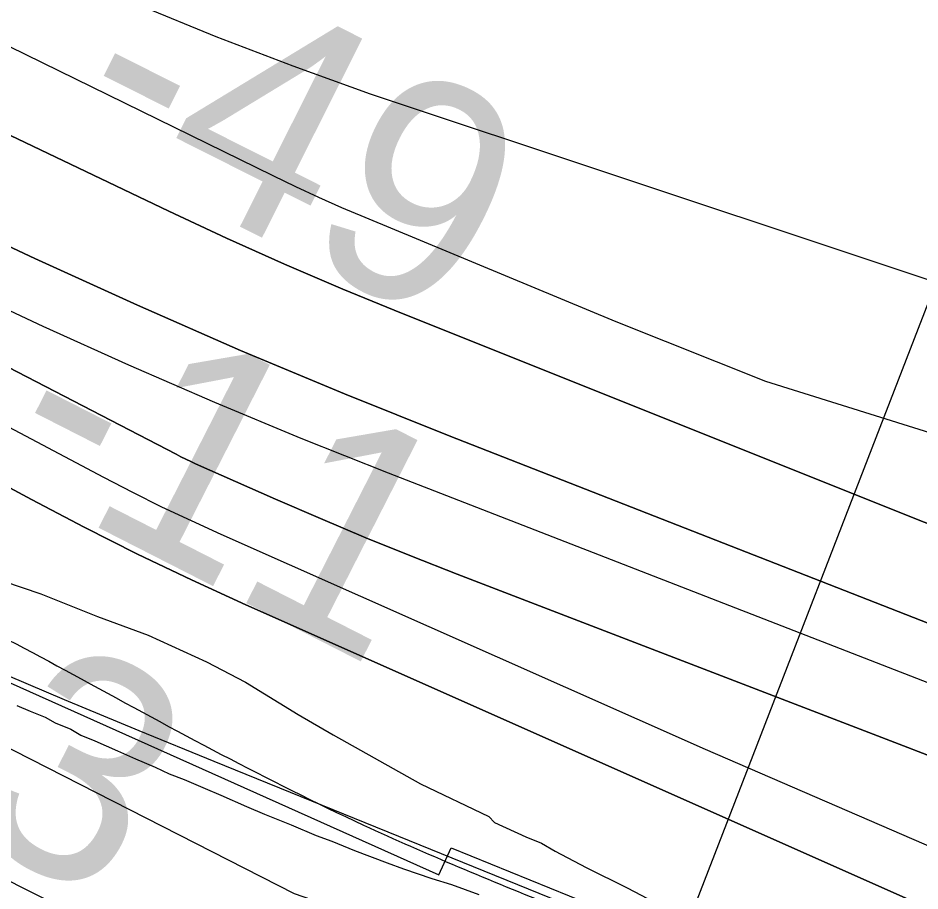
# Model space of a CAD drawing. Extents: x 3807117 to 3845308, y 337856 to 363736.
# Drawn here: x 3812441.8 to 3812712.9, y 352636.3 to 352898.6 of the extents above; entities that cross this region are included whole.
import ezdxf

# ---------------------------------------------------------------- set-up
doc = ezdxf.new("R2010")
doc.units = 0
for name, color, linetype in [('V-RIVR-EDGE', 7, 'Continuous'), ('V-RIVR-RANG', 7, 'Continuous'), ('V-RRAP-FSHR', 7, 'Continuous'), ('V-RRAP-RVMT', 7, 'Continuous'), ('V-SITE-VEGE', 7, 'Continuous'), ('V-TOPO-DPTH', 7, 'Continuous'), ('V-TOPO-MAJR', 7, 'Continuous'), ('V-TOPO-MINR', 7, 'Continuous'), ('V-TOPO-WATR', 7, 'Continuous'), ('V-WETL-SWMP', 7, 'Continuous')]:
    doc.layers.add(name, color=color, linetype=linetype)

msp = doc.modelspace()

# ---------------------------------------------------------------- linework, layer by layer
at = {"layer": 'V-RIVR-EDGE'}
msp.add_spline([(3811218.45, 353357.75), (3811241.21, 353349.18), (3811277.57, 353336.15), (3811374.55, 353305.99), (3811420.6, 353288.89), (3811465.03, 353269.37), (3811510.27, 353249.04), (3811559.54, 353223.84), (3811619.3, 353188.92), (3811662.89, 353154.04), (3811691.94, 353127.28), (3811709.7, 353115.91), (3811765.42, 353081), (3811802.58, 353062.3), (3811835.68, 353041.2), (3811867.17, 353019.28), (3811896.23, 352996.57), (3811913.17, 352981.16), (3811951.93, 352955.99), (3812009.28, 352925.93), (3812057.74, 352901.54), (3812121.56, 352872.27), (3812173.25, 352846.26), (3812216.06, 352823.51), (3812265.33, 352799.13), (3812306.53, 352778.81), (3812348.53, 352757.68), (3812386.49, 352735.75), (3812421.22, 352720.3), (3812460.8, 352699.98), (3812545.61, 352656.1), (3812602.97, 352631.69), (3812678.12, 352606.44), (3812715.31, 352600.68), (3812744.42, 352597.38), (3812762.2, 352594.1), (3812802.62, 352585.1), (3812822.01, 352580.2), (3812833.34, 352581.79), (3812848.71, 352583.37), (3812863.26, 352580.91), (3812881.04, 352576.82), (3812922.25, 352559.74), (3812963.46, 352545.08), (3812993.35, 352532.06), (3813052.31, 352503.61), (3813083.01, 352490.59), (3813106.46, 352488.92), (3813129.91, 352485.63), (3813159, 352477.47), (3813194.55, 352462.01), (3813230.1, 352446.56), (3813273.7, 352417.34), (3813301.14, 352397.05), (3813318.91, 352388.11), (3813348, 352378.33), (3813381.13, 352364.5), (3813413.43, 352345.82), (3813494.23, 352316.51), (3813551.59, 352290.49), (3813617.85, 352267.68), (3813655.02, 352255.45), (3813691.38, 352240), (3813714.01, 352235.9), (3813744.71, 352223.69), (3813776.23, 352213.91), (3813798.06, 352213.86), (3813836.05, 352202.44), (3813875.64, 352186.97), (3813962.9, 352155.22), (3814023.51, 352136.47), (3814102.7, 352107.97), (3814155.23, 352091.66), (3814196.44, 352079.43), (3814266.74, 352055.8), (3814323.32, 352041.91), (3814445.34, 352003.6), (3814506.76, 351985.66), (3814578.69, 351964.45), (3814657.89, 351940.8), (3814702.34, 351927.75), (3814721.75, 351929.32), (3814754.09, 351926.01), (3814770.26, 351923.54), (3814789.65, 351914.6), (3814876.12, 351887.69), (3814949.66, 351867.29), (3815006.24, 351854.21), (3815041.8, 351845.23), (3815100, 351831.34), (3815142.83, 351819.1), (3815167.09, 351818.23), (3815176.79, 351814.97), (3815198.62, 351812.49), (3815248.71, 351793.77), (3815354.59, 351764.39), (3815405.5, 351749.71), (3815426.52, 351748.04), (3815454.83, 351747.16), (3815474.24, 351747.11), (3815497.68, 351743.82), (3815524.35, 351737.28), (3815541.33, 351734.81), (3815565.58, 351730.71), (3815596.3, 351724.97), (3815642.38, 351716.77), (3815669.07, 351715.9), (3815682.81, 351715.05), (3815696.55, 351711.79), (3815717.56, 351705.26), (3815765.26, 351698.68), (3815820.23, 351687.22), (3815860.65, 351679.03), (3815887.32, 351674.92), (3815924.51, 351666.74), (3815943.91, 351662.65), (3815983.51, 351652.04), (3816003.72, 351648.75), (3816038.48, 351643.81), (3816063.54, 351639.71), (3816105.59, 351635.56), (3816135.51, 351634.68), (3816171.09, 351635.4), (3816210.74, 351640.96), (3816241.48, 351644.93), (3816273.83, 351645.66), (3816303.76, 351648.01), (3816321.54, 351645.54), (3816344.17, 351637.4), (3816355.48, 351632.52), (3816384.58, 351625.98), (3816408.82, 351617.83), (3816424.99, 351614.55), (3816446.8, 351606.41), (3816479.12, 351591.77), (3816506.58, 351580.38), (3816543.75, 351564.12), (3816581.72, 351547.85), (3816605.95, 351537.28), (3816640.72, 351532.34), (3816698.92, 351520.06), (3816723.15, 351510.3), (3816746.6, 351507), (3816761.16, 351507.78), (3816778.13, 351503.69), (3816798.34, 351497.98), (3816825, 351487.4), (3816855.71, 351479.24), (3816886.43, 351474.31), (3816925.24, 351471.79), (3816966.49, 351474.11), (3816998.04, 351476.46), (3817026.34, 351475.58), (3817070.01, 351472.24), (3817092.65, 351470.56), (3817117.7, 351461.61), (3817150.84, 351455.86), (3817209.06, 351450.87), (3817268.89, 351445.87), (3817306.88, 351436.88), (3817355.39, 351431.9), (3817427.34, 351420.4), (3817484.73, 351407.32), (3817542.94, 351399.09), (3817623.81, 351395.66), (3817702.24, 351390.61), (3817745.91, 351388.88), (3817785.52, 351383.93), (3817817.87, 351380.62), (3817858.28, 351372.43), (3817897.08, 351363.44), (3817925.37, 351356.9), (3817962.56, 351352.76), (3818012.7, 351351.83), (3818077.4, 351352.48), (3818152.61, 351350.68), (3818194.66, 351347.34), (3818239.12, 351341.57), (3818286.01, 351331.75), (3818338.55, 351321.1), (3818397.56, 351310.44), (3818454.15, 351303.02), (3818509.14, 351298.84), (3818571.39, 351293.03), (3818663.57, 351285.52), (3818727.45, 351279.7), (3818795.36, 351269.83), (3818876.2, 351255.07), (3818923.09, 351250.1), (3818977.26, 351245.12), (3819054.89, 351238.46), (3819127.66, 351231.81), (3819212.56, 351225.94), (3819281.3, 351224.96), (3819351.66, 351224.78), (3819419.6, 351227.04), (3819476.21, 351226.9), (3819520.69, 351227.6), (3819546.57, 351227.54), (3819582.95, 351220.98), (3819614.49, 351220.09), (3819672.7, 351214.28), (3819726.07, 351210.92), (3819778.63, 351205.13), (3819810.96, 351200.19), (3819871.59, 351188.72), (3819899.88, 351182.99), (3819915.25, 351182.95), (3819932.24, 351185.34), (3819953.26, 351184.48), (3819983.18, 351182.78), (3820021.98, 351174.6), (3820084.22, 351159.89), (3820145.64, 351141.14), (3820186.04, 351126.48), (3820236.16, 351120.69), (3820274.96, 351112.51), (3820329.94, 351105.91), (3820344.5, 351105.87), (3820380.09, 351107.4), (3820408.4, 351109.75), (3820453.68, 351108.03), (3820490.07, 351107.13), (3820518.37, 351101.4), (3820553.93, 351094.03), (3820601.63, 351086.63), (3820680.85, 351071.88), (3820732.56, 351053.96), (3820765.7, 351044.98), (3820836.03, 351032.68), (3820886.95, 351021.23), (3820941.92, 351009.77), (3820979.1, 351001.59), (3821029.21, 350986.91), (3821084.97, 350968.98), (3821149.62, 350949.41), (3821214.28, 350937.12), (3821274.11, 350927.27), (3821338.79, 350922.25), (3821390.55, 350921.32), (3821439.88, 350920.39), (3821482.74, 350919.47), (3821516.7, 350916.96), (3821545.82, 350918.51), (3821604.05, 350917.55), (3821659.04, 350916.61), (3821685.74, 350923.01), (3821735.92, 350937.45), (3821757.76, 350939.82), (3821803.07, 350944.56), (3821833.79, 350942.06), (3821854.81, 350937.96), (3821867.75, 350937.93), (3821881.5, 350939.51), (3821902.56, 350953.21), (3821911.47, 350959.66), (3821920.37, 350959.63), (3821942.2, 350958.77), (3821963.22, 350953.06), (3821985.85, 350947.34), (3822015.76, 350942.41), (3822040.81, 350932.65), (3822068.26, 350916.41), (3822083.59, 350901.81), (3822094.07, 350887.23), (3822105.37, 350879.92), (3822121.54, 350876.65), (3822152.25, 350869.29), (3822191.87, 350864.34), (3822226.65, 350865.06), (3822267.91, 350870.62), (3822284.9, 350872.2), (3822305.11, 350872.15), (3822333.42, 350872.08), (3822351.22, 350873.65), (3822361.73, 350874.43), (3822394.89, 350872.73), (3822423.99, 350870.24), (3822458.75, 350862.87), (3822510.5, 350859.51), (3822540.43, 350859.43), (3822561.46, 350863.43), (3822581.69, 350865.8), (3822615.65, 350864.1), (3822672.24, 350856.68), (3822705.39, 350852.56), (3822756.32, 350841.92), (3822787.04, 350836.99), (3822823.41, 350830.43), (3822867.88, 350823.85), (3822902.63, 350816.48), (3822945.47, 350806.67), (3823006.09, 350790.35), (3823079.61, 350760.24), (3823137.78, 350735.03), (3823194.35, 350718.71), (3823245.28, 350709.69), (3823306.73, 350704.69), (3823364.14, 350701.31), (3823417.51, 350697.14), (3823449.05, 350697.06), (3823481.4, 350698.6), (3823550.15, 350699.23), (3823581.69, 350699.16), (3823629.38, 350688.52), (3823668.18, 350681.15), (3823696.46, 350671.37), (3823753.82, 350646.97), (3823806.35, 350633.09), (3823863.74, 350620.82), (3823898.51, 350618.31), (3823940.57, 350621.44), (3823978.59, 350625.39), (3824066.78, 350638.92), (3824121.78, 350640.4), (3824177.57, 350635.41), (3824220.42, 350630.45), (3824285.1, 350621.4), (3824327.13, 350611.59), (3824362.69, 350600.98), (3824409.58, 350596.02), (3824448.41, 350601.58), (3824481.61, 350617.67), (3824498.6, 350618.44), (3824513.97, 350620.02), (3824547.95, 350627.22), (3824585.99, 350640.06), (3824629.7, 350655.32), (3824703.39, 350691.53), (3824726.06, 350701.99), (3824746.29, 350707.6), (3824770.56, 350709.16), (3824813.42, 350707.43), (3824846.57, 350707.35), (3824892.68, 350710.47), (3824932.31, 350711.99), (3824992.98, 350715.08), (3825053.63, 350716.54), (3825077.08, 350714.06), (3825118.32, 350711.53), (3825167.65, 350711.41), (3825224.26, 350710.46), (3825268.73, 350706.31), (3825291.38, 350707.06), (3825331.81, 350704.53), (3825397.32, 350703.56), (3825606.74, 350688.49), (3825681.95, 350684.26), (3825718.33, 350679.32), (3825771.68, 350669.48), (3825829.88, 350657.2), (3825876.75, 350644.96), (3825933.34, 350632.69), (3825980.21, 350620.44), (3826027.91, 350613.04), (3826057.82, 350606.5), (3826078.82, 350597.55), (3826099.83, 350588.6), (3826132.93, 350567.49), (3826149.09, 350560.98), (3826170.12, 350560.12), (3826181.44, 350560.09), (3826191.95, 350556.83), (3826200.81, 350545.49), (3826210.51, 350541.42), (3826228.29, 350537.33), (3826238.8, 350537.31), (3826261.48, 350551.81), (3826283.34, 350561.46), (3826294.67, 350563.86), (3826328.63, 350561.35), (3826366.62, 350551.55), (3826404.6, 350537.71), (3826436.92, 350525.5), (3826469.23, 350512.48), (3826521.76, 350496.17), (3826575.93, 350488.76), (3826625.23, 350476.51), (3826668.07, 350467.5), (3826700.4, 350458.53), (3826735.16, 350452.78), (3826769.1, 350442.18), (3826814.37, 350433.98), (3826839.42, 350426.64), (3826868.52, 350417.67), (3826885.48, 350408.74), (3826910.53, 350400.59), (3826925.89, 350397.31), (3826948.52, 350392.41), (3827078.61, 350343.56), (3827134.36, 350324.82), (3827208.69, 350294.71), (3827274.15, 350272.72), (3827333.13, 350249.93), (3827396.95, 350224.7), (3827454.31, 350200.29), (3827493.09, 350180.79), (3827513.27, 350168.61), (3827518.92, 350160.5), (3827515.66, 350154.04), (3827502.68, 350137.09), (3827493.76, 350126.6), (3827492.93, 350118.51), (3827495.33, 350108.8), (3827498.56, 350105.56), (3827504.22, 350105.55), (3827524.51, 350132.99), (3827532.62, 350141.06), (3827540.71, 350143.47), (3827549.6, 350141.02), (3827564.13, 350130.47), (3827579.48, 350125.58), (3827606.96, 350115), (3827631.19, 350105.23), (3827659.45, 350084.14), (3827689.32, 350065.46), (3827728.09, 350044.34), (3827778.17, 350019.14)], degree=3, dxfattribs=at)
at = {"layer": 'V-RIVR-RANG'}
msp.add_line((3812590.58, 352490.7), (3812876.52, 353229.28), dxfattribs=at)
at = {"layer": 'V-RRAP-FSHR'}
for points in [[(3811218.81, 353333.2), (3811498.96, 353213.98), (3811980.49, 352912.94), (3812524.74, 352635.54), (3813190.25, 352406.85), (3813826.75, 352151.21), (3814955.49, 351838.72), (3815566.52, 351707.3), (3816314.38, 351579.77), (3817323.6, 351404.18), (3818699.23, 351247.18), (3819584.12, 351165.55)], [(3816101.9, 351579.1), (3816042.79, 351591.41), (3815063.03, 351786.18), (3814069.72, 351962.92), (3813902.41, 351994.36), (3813654.97, 352087.56), (3812637.32, 352540.29), (3811527.34, 353094.28), (3811363.99, 353152.21), (3811220.19, 353176.16)]]:
    msp.add_lwpolyline(points, dxfattribs=at)
at = {"layer": 'V-RRAP-RVMT'}
for p, q in [((3812423.14, 352706.1), (3812568.29, 352641.08)), ((3812568.29, 352641.08), (3812571.96, 352649.28)), ((3812571.96, 352649.28), (3812708.09, 352593.98))]:
    msp.add_line(p, q, dxfattribs=at)
at = {"layer": 'V-SITE-VEGE'}
for p, q in [((3812437.45, 352729.34), (3812448.61, 352725.58)), ((3812448.61, 352725.58), (3812465.63, 352718.77)), ((3812465.63, 352718.77), (3812480.89, 352713.16)), ((3812480.89, 352713.16), (3812498.47, 352705.15)), ((3812498.47, 352705.15), (3812510.18, 352699.02)), ((3812510.18, 352699.02), (3812525.95, 352689.27)), ((3812525.95, 352689.27), (3812536.48, 352683.17)), ((3812536.48, 352683.17), (3812562.8, 352668.49)), ((3812562.8, 352668.49), (3812583.3, 352658.66)), ((3812583.3, 352658.66), (3812585.04, 352656.85)), ((3812585.04, 352656.85), (3812594.42, 352652.54)), ((3812594.42, 352652.54), (3812599.11, 352650.68)), ((3812599.11, 352650.68), (3812603.2, 352648.24)), ((3812603.2, 352648.24), (3812612.57, 352643.34)), ((3812612.57, 352643.34), (3812624.86, 352637.2)), ((3812624.86, 352637.2), (3812633.06, 352632.91))]:
    msp.add_line(p, q, dxfattribs=at)
at = {"layer": 'V-TOPO-DPTH'}
for points in [[(3814364.82, 352039.86), (3814321.09, 352053.09), (3814262.59, 352071.02), (3814204.17, 352089.24), (3814145.9, 352107.89), (3814087.71, 352126.83), (3813433.62, 352342.4), (3813404.41, 352352.18), (3813375.26, 352362.13), (3813346.2, 352372.34), (3813317.2, 352382.74), (3813229.03, 352414.79), (3813156.29, 352442.09), (3813083.96, 352470.39), (3813012.23, 352500.19), (3812940.9, 352530.99), (3812510.26, 352722.27), (3812493.93, 352729.75), (3812477.73, 352737.47), (3812461.7, 352745.56), (3812445.79, 352753.9), (3811696.65, 353157.37)], [(3811899.12, 353154.54), (3812518.32, 352851.24), (3812525.18, 352847.96), (3812532.08, 352844.76), (3812539.04, 352841.69), (3812546.03, 352838.71), (3812621.48, 352807.35), (3812666.48, 352789.44), (3813343.73, 352577.49), (3813390.31, 352561.54), (3813421.97, 352550.73), (3813453.65, 352539.97), (3813485.35, 352529.28), (3813517.07, 352518.63), (3814366.66, 352234.43)], [(3811899.12, 353154.54), (3812518.32, 352851.24), (3812525.18, 352847.96), (3812532.08, 352844.76), (3812539.04, 352841.69), (3812546.03, 352838.71), (3812621.48, 352807.35), (3812666.48, 352789.44), (3813343.73, 352577.49), (3813390.31, 352561.54), (3813421.97, 352550.73), (3813453.65, 352539.97), (3813485.35, 352529.28), (3813517.07, 352518.63), (3814366.66, 352234.43)], [(3812226.01, 352965.37), (3812487.12, 352840.52), (3812504.43, 352832.45), (3812521.84, 352824.61), (3812539.41, 352817.12), (3812557.07, 352809.86), (3812714.18, 352747.07), (3812810.79, 352709.46), (3812907.84, 352673.03), (3813005.52, 352638.34), (3813103.63, 352604.82), (3813353.89, 352521.82), (3813393.92, 352508.54), (3813433.95, 352495.23), (3813473.97, 352481.9), (3813513.99, 352468.56), (3813544.83, 352458.27), (3813600.28, 352439.8), (3813655.73, 352421.37), (3813711.21, 352403), (3813766.7, 352384.66), (3814448.78, 352159.74)], [(3814448.78, 352159.74), (3813766.7, 352384.66), (3813711.21, 352403), (3813655.73, 352421.37), (3813600.28, 352439.8), (3813544.83, 352458.27), (3813513.99, 352468.56), (3813473.97, 352481.9), (3813433.95, 352495.23), (3813393.92, 352508.54), (3813353.89, 352521.82), (3813103.63, 352604.82), (3813005.52, 352638.34), (3812907.84, 352673.03), (3812810.79, 352709.46), (3812714.18, 352747.07), (3812557.07, 352809.86), (3812539.41, 352817.12), (3812521.84, 352824.61), (3812504.43, 352832.45), (3812487.12, 352840.52), (3812226.01, 352965.37)], [(3812394.96, 352850.64), (3812446.87, 352826.37), (3812477.69, 352812.33), (3812508.67, 352798.7), (3812539.92, 352785.66), (3812571.33, 352773.02), (3813008, 352602.23), (3813075.43, 352576.17), (3813143, 352550.49), (3813210.78, 352525.37), (3813278.71, 352500.62), (3813355.23, 352473.1), (3813385, 352462.39), (3813414.76, 352451.69), (3813444.53, 352440.99), (3813474.3, 352430.3), (3814021.26, 352233.84), (3814094.36, 352207.74), (3814167.53, 352181.83), (3814240.8, 352156.2), (3814314.14, 352130.75), (3814451.25, 352083.48)], [(3814451.25, 352083.48), (3814314.14, 352130.75), (3814240.8, 352156.2), (3814167.53, 352181.83), (3814094.36, 352207.74), (3814021.26, 352233.84), (3813474.3, 352430.3), (3813444.53, 352440.99), (3813414.76, 352451.69), (3813385, 352462.39), (3813355.23, 352473.1), (3813278.71, 352500.62), (3813210.78, 352525.37), (3813143, 352550.49), (3813075.43, 352576.17), (3813008, 352602.23), (3812571.33, 352773.02), (3812539.92, 352785.66), (3812508.67, 352798.7), (3812477.69, 352812.33), (3812446.87, 352826.37), (3812394.96, 352850.64)], [(3814417.55, 352067.22), (3813538.29, 352364.72), (3813514.87, 352372.73), (3813491.49, 352380.84), (3813468.16, 352389.11), (3813444.86, 352397.48), (3813402.12, 352413), (3813400.22, 352413.7), (3813398.33, 352414.4), (3813396.44, 352415.11), (3813394.56, 352415.83), (3812573.78, 352731.47), (3812560.03, 352736.87), (3812546.34, 352742.41), (3812532.74, 352748.15), (3812519.19, 352754.03), (3812495.17, 352764.67), (3812493.68, 352765.35), (3812492.2, 352766.04), (3812490.74, 352766.76), (3812489.28, 352767.5), (3812433.09, 352796.61)], [(3812433.09, 352796.61), (3812489.28, 352767.5), (3812490.74, 352766.76), (3812492.2, 352766.04), (3812493.68, 352765.35), (3812495.17, 352764.67), (3812519.19, 352754.03), (3812532.74, 352748.15), (3812546.34, 352742.41), (3812560.03, 352736.87), (3812573.78, 352731.47), (3813394.56, 352415.83), (3813396.44, 352415.11), (3813398.33, 352414.4), (3813400.22, 352413.7), (3813402.12, 352413), (3813444.86, 352397.48), (3813468.16, 352389.11), (3813491.49, 352380.84), (3813514.87, 352372.73), (3813538.29, 352364.72), (3814417.55, 352067.22)]]:
    msp.add_lwpolyline(points, dxfattribs=at)
at = {"layer": 'V-TOPO-MAJR'}
msp.add_lwpolyline([(3812433.07, 352922.6), (3812455.56, 352912.24), (3812478.3, 352902.44), (3812501.21, 352893.02), (3812524.36, 352884.21), (3812547.66, 352875.84), (3813433.42, 352581.03), (3813449.93, 352575.01), (3813466.46, 352569.04), (3813483.01, 352563.14), (3813499.58, 352557.29), (3813912.59, 352412.3), (3814011.66, 352378.07), (3814110.94, 352344.48), (3814210.55, 352311.85), (3814310.36, 352279.87), (3814448.48, 352236.36)], dxfattribs=at)
at = {"layer": 'V-TOPO-MINR'}
for points in [[(3811899.12, 353154.54), (3812518.32, 352851.24), (3812525.18, 352847.96), (3812532.08, 352844.76), (3812539.04, 352841.69), (3812546.03, 352838.71), (3812621.48, 352807.35), (3812666.48, 352789.44), (3813343.73, 352577.49), (3813390.31, 352561.54), (3813421.97, 352550.73), (3813453.65, 352539.97), (3813485.35, 352529.28), (3813517.07, 352518.63), (3814366.66, 352234.43)], [(3812226.01, 352965.37), (3812487.12, 352840.52), (3812504.43, 352832.45), (3812521.84, 352824.61), (3812539.41, 352817.12), (3812557.07, 352809.86), (3812714.18, 352747.07), (3812810.79, 352709.46), (3812907.84, 352673.03), (3813005.52, 352638.34), (3813103.63, 352604.82), (3813353.89, 352521.82), (3813393.92, 352508.54), (3813433.95, 352495.23), (3813473.97, 352481.9), (3813513.99, 352468.56), (3813544.83, 352458.27), (3813600.28, 352439.8), (3813655.73, 352421.37), (3813711.21, 352403), (3813766.7, 352384.66), (3814448.78, 352159.74)], [(3812109.08, 352950.56), (3812467.49, 352760.61), (3812476.19, 352756.11), (3812484.95, 352751.74), (3812493.81, 352747.55), (3812502.72, 352743.48), (3812648.37, 352678.88), (3812730.46, 352643.35), (3812812.96, 352608.83), (3812896.07, 352575.81), (3812979.58, 352543.78), (3813360.8, 352401.55), (3813374.51, 352396.49), (3813388.23, 352391.5), (3813401.99, 352386.61), (3813415.78, 352381.78), (3813635.58, 352305.71), (3813759.41, 352263.3), (3813883.43, 352221.43), (3814007.72, 352180.36), (3814132.18, 352139.84), (3814394.33, 352055.42)], [(3812050.16, 352873.84), (3812321.59, 352752.02), (3812343.83, 352742.11), (3812366.1, 352732.26), (3812388.42, 352722.51), (3812410.76, 352712.84), (3812433.16, 352703.28), (3812455.6, 352693.82), (3812478.1, 352684.5), (3812500.63, 352675.27), (3813359.63, 352326.56), (3814471.6, 351939.27), (3815406.62, 351733.64)], [(3812394.96, 352850.64), (3812446.87, 352826.37), (3812477.69, 352812.33), (3812508.67, 352798.7), (3812539.92, 352785.66), (3812571.33, 352773.02), (3813008, 352602.23), (3813075.43, 352576.17), (3813143, 352550.49), (3813210.78, 352525.37), (3813278.71, 352500.62), (3813355.23, 352473.1), (3813385, 352462.39), (3813414.76, 352451.69), (3813444.53, 352440.99), (3813474.3, 352430.3), (3814021.26, 352233.84), (3814094.36, 352207.74), (3814167.53, 352181.83), (3814240.8, 352156.2), (3814314.14, 352130.75), (3814451.25, 352083.48)], [(3812423.78, 352817.93), (3812449.28, 352805.95), (3812474.97, 352794.37), (3812500.79, 352783.11), (3812526.82, 352772.34), (3812552.99, 352761.9), (3813215.36, 352504.63), (3813247.11, 352492.39), (3813278.9, 352480.27), (3813310.76, 352468.33), (3813342.66, 352456.5), (3813374.62, 352444.8), (3813406.59, 352433.17), (3813438.6, 352421.64), (3813470.64, 352410.17), (3813584, 352369.79), (3813672.78, 352338.33), (3813761.65, 352307.09), (3813850.62, 352276.16), (3813939.66, 352245.44), (3814434.81, 352075.6)], [(3812433.09, 352796.61), (3812489.28, 352767.5), (3812490.74, 352766.76), (3812492.2, 352766.04), (3812493.68, 352765.35), (3812495.17, 352764.67), (3812519.19, 352754.03), (3812532.74, 352748.15), (3812546.34, 352742.41), (3812560.03, 352736.87), (3812573.78, 352731.47), (3813394.56, 352415.83), (3813396.44, 352415.11), (3813398.33, 352414.4), (3813400.22, 352413.7), (3813402.12, 352413), (3813444.86, 352397.48), (3813468.16, 352389.11), (3813491.49, 352380.84), (3813514.87, 352372.73), (3813538.29, 352364.72), (3814417.55, 352067.22)]]:
    msp.add_lwpolyline(points, dxfattribs=at)
at = {"layer": 'V-TOPO-WATR'}
msp.add_lwpolyline([(3811696.65, 353157.37), (3812445.79, 352753.9), (3812461.7, 352745.56), (3812477.73, 352737.47), (3812493.93, 352729.75), (3812510.26, 352722.27), (3812940.9, 352530.99), (3813012.23, 352500.19), (3813083.96, 352470.39), (3813156.29, 352442.09), (3813229.03, 352414.79), (3813317.2, 352382.74), (3813346.2, 352372.34), (3813375.26, 352362.13), (3813404.41, 352352.18), (3813433.62, 352342.4), (3814087.71, 352126.83), (3814145.9, 352107.89), (3814204.17, 352089.24), (3814262.59, 352071.02), (3814321.09, 352053.09), (3814364.82, 352039.86)], dxfattribs=at)
at = {"layer": 'V-WETL-SWMP'}
for p, q in [((3812441.44, 352692.01), (3812445.43, 352690.28)), ((3812445.43, 352690.28), (3812449.89, 352688.54)), ((3812449.89, 352688.54), (3812452.94, 352686.83)), ((3812452.94, 352686.83), (3812457.63, 352684.85)), ((3812457.63, 352684.85), (3812460.68, 352683.14)), ((3812460.68, 352683.14), (3812464.91, 352681.4)), ((3812464.91, 352681.4), (3812471.72, 352678.43)), ((3812471.72, 352678.43), (3812477.12, 352675.96)), ((3812477.12, 352675.96), (3812482.99, 352673.49)), ((3812482.99, 352673.49), (3812487.21, 352671.52)), ((3812487.21, 352671.52), (3812491.68, 352669.78)), ((3812491.68, 352669.78), (3812498.02, 352667.05)), ((3812498.02, 352667.05), (3812502.71, 352665.07)), ((3812502.71, 352665.07), (3812510.46, 352661.62)), ((3812510.46, 352661.62), (3812515.86, 352659.39)), ((3812515.86, 352659.39), (3812523.85, 352656.16)), ((3812523.85, 352656.16), (3812531.37, 352652.94)), ((3812531.37, 352652.94), (3812536.07, 352651.2)), ((3812536.07, 352651.2), (3812542.88, 352648.47)), ((3812542.88, 352648.47), (3812552.75, 352644.73)), ((3812552.75, 352644.73), (3812557.69, 352642.98)), ((3812557.69, 352642.98), (3812566.16, 352639.99)), ((3812566.16, 352639.99), (3812572.04, 352638.22)), ((3812572.04, 352638.22), (3812580.27, 352635.23))]:
    msp.add_line(p, q, dxfattribs=at)

# ---------------------------------------------------------------- texts
at = {"layer": 'V-RIVR-RANG'}
for s, rotation, p in [('-49', 333.2748, (3812454.05, 352863.31)), ('-11', 332.9883, (3812433.33, 352762.07)), ('6.3', 332.9883, (3812357.11, 352688.67))]:
    msp.add_text(s, height=67, rotation=rotation, dxfattribs=at).set_placement(p)

doc.saveas('drawing.dxf')
